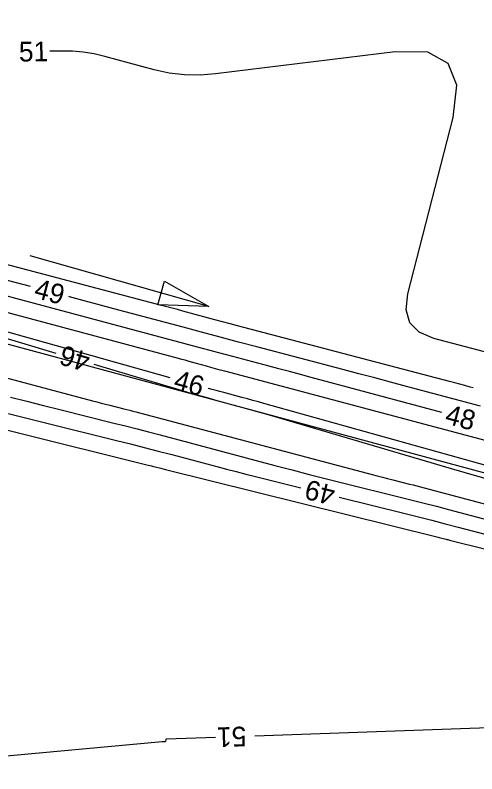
# Model space of a CAD drawing. Extents: x 2384780 to 2405861, y 547869 to 573706.
# Drawn here: x 2395265 to 2395311.8, y 553916.5 to 553993.3 of the extents above; entities that cross this region are included whole.
import ezdxf

# ---------------------------------------------------------------- set-up
doc = ezdxf.new("R2010")
doc.units = 0
for name, color, linetype in [('Breaklines', 7, 'Continuous'), ('Old_Level_5', 7, 'Continuous'), ('Old_Level_60', 7, 'Continuous'), ('Old_Level_61', 7, 'Continuous')]:
    doc.layers.add(name, color=color, linetype=linetype)

msp = doc.modelspace()

# ---------------------------------------------------------------- linework, layer by layer
at = {"layer": 'Breaklines'}
msp.add_line((2395314.8815, 553946.345), (2395018.7265, 554026.1745), dxfattribs=at)
at = {"layer": 'Old_Level_5'}
msp.add_line((2395284.654, 553963.845), (2395266.57, 553968.9465), dxfattribs=at)
msp.add_lwpolyline([(2395280.18075, 553966.40575), (2395284.654, 553963.845), (2395279.50275, 553963.99975)], close=True, dxfattribs=at)
at = {"layer": 'Old_Level_60'}
for points in [[(2395315.804, 553958.389), (2395307.47975, 553960.58525), (2395305.97625, 553961.2205), (2395305.03325, 553962.18475), (2395304.651, 553963.478), (2395304.82925, 553965.10025), (2395309.41275, 553982.961), (2395309.78225, 553986.24925), (2395308.9255, 553988.45875), (2395306.843, 553989.59), (2395303.53475, 553989.64275), (2395285.3405, 553987.38575), (2395283.77025, 553987.266), (2395282.21025, 553987.29775), (2395280.661, 553987.48125), (2395279.12225, 553987.8165), (2395274.1125, 553989.1585), (2395273.03425, 553989.408), (2395271.9465, 553989.58175), (2395270.8495, 553989.6795), (2395269.743, 553989.701), (2395268.548, 553989.6835)], [(2395266.59925, 553965.8455), (2395260.481, 553967.45675)], [(2395313.8145, 553949.93925), (2395286.27375, 553957.26525), (2395285.80925, 553957.38975), (2395285.345, 553957.5155), (2395284.88125, 553957.643), (2395284.41775, 553957.772), (2395282.90475, 553958.1955), (2395282.58025, 553958.28575), (2395282.25575, 553958.375), (2395281.93075, 553958.4635), (2395281.60575, 553958.55075), (2395258.12675, 553964.8245)], [(2395308.2685, 553953.104), (2395295.03425, 553956.65125), (2395293.941, 553956.9435), (2395292.8475, 553957.23475), (2395291.7535, 553957.52475), (2395290.65925, 553957.8135), (2395287.08425, 553958.755), (2395286.31825, 553958.95725), (2395285.55275, 553959.16025), (2395284.78725, 553959.36425), (2395284.022, 553959.569), (2395265.1075, 553964.6415), (2395264.1245, 553964.9045)], [(2395312.1835, 553953.7245), (2395304.688, 553955.7335), (2395303.08175, 553956.163), (2395301.47475, 553956.59075), (2395299.8675, 553957.017), (2395298.25975, 553957.44125), (2395289.538, 553959.73825), (2395287.66925, 553960.2315), (2395285.801, 553960.72675), (2395283.9335, 553961.22425), (2395282.0665, 553961.72375), (2395275.05225, 553963.605), (2395273.54875, 553964.00725), (2395272.045, 553964.40775), (2395270.54075, 553964.8065), (2395270.467, 553964.826)], [(2395280.7515, 553956.618), (2395259.00875, 553962.704)], [(2395259.35725, 553962.02375), (2395269.164, 553959.115)], [(2395248.04675, 553960.87875), (2395272.87525, 553954.2755), (2395273.31, 553954.16075), (2395273.745, 553954.048), (2395274.1805, 553953.93725), (2395274.6165, 553953.828), (2395276.04175, 553953.47475), (2395276.34675, 553953.39825), (2395276.65175, 553953.32075), (2395276.95625, 553953.24175), (2395277.2605, 553953.16175), (2395301.20425, 553946.803), (2395301.72675, 553946.6655), (2395302.2495, 553946.53), (2395302.773, 553946.39675), (2395303.29725, 553946.26575), (2395305.01, 553945.8415), (2395305.37675, 553945.74975), (2395305.74325, 553945.6565), (2395306.10925, 553945.56175), (2395306.475, 553945.46575), (2395329.74775, 553939.29375)], [(2395272.999, 553957.9775), (2395281.9735, 553955.3155), (2395282.84625, 553955.0595), (2395283.72025, 553954.808), (2395284.59575, 553954.5615), (2395285.47275, 553954.32), (2395288.3395, 553953.53875), (2395288.95325, 553953.37), (2395289.56625, 553953.19775), (2395290.1785, 553953.02275), (2395290.7895, 553952.84425), (2395309.21025, 553947.4205), (2395310.50525, 553947.04325), (2395311.80225, 553946.67325), (2395313.1015, 553946.31025)], [(2395313.47475, 553947.5295), (2395290.238, 553954.01525), (2395289.6815, 553954.1695), (2395289.1245, 553954.32225), (2395288.567, 553954.4735), (2395288.009, 553954.62275), (2395286.1855, 553955.10775), (2395285.795, 553955.21225), (2395285.40475, 553955.31825), (2395285.01475, 553955.42525), (2395284.62525, 553955.5335), (2395284.60325, 553955.53975)], [(2395264.563, 553954.65775), (2395266.23275, 553954.225), (2395267.90425, 553953.79925), (2395269.57725, 553953.3805), (2395275.04625, 553952.0245), (2395276.2175, 553951.7315), (2395277.3875, 553951.4335), (2395278.55625, 553951.131), (2395279.72375, 553950.8235), (2395291.36225, 553947.7325), (2395293.1045, 553947.27375), (2395294.84875, 553946.82225), (2395296.59475, 553946.378), (2395298.3425, 553945.941), (2395304.05525, 553944.5255), (2395305.27875, 553944.21975), (2395306.501, 553943.90875), (2395307.722, 553943.593), (2395308.94175, 553943.27225), (2395320.428, 553940.22625)], [(2395260.76425, 553953.86875), (2395275.3215, 553950.259), (2395276.72375, 553949.90825), (2395278.1245, 553949.55175), (2395279.524, 553949.18925), (2395280.92175, 553948.82125), (2395285.4855, 553947.60925), (2395286.464, 553947.3515), (2395287.4435, 553947.09775), (2395288.42425, 553946.84825), (2395289.40575, 553946.603), (2395293.99125, 553945.46675)], [(2395297.874, 553944.50475), (2395304.577, 553942.84375), (2395305.91925, 553942.50825), (2395307.26025, 553942.16725), (2395308.6, 553941.82075), (2395309.938, 553941.46875), (2395314.30725, 553940.31)], [(2395318.724, 553921.33775), (2395289.33475, 553920.31425)], [(2395285.337, 553920.175), (2395280.389, 553920.00275), (2395280.3535, 553919.99675), (2395280.326, 553919.98125), (2395280.30625, 553919.9565), (2395280.2945, 553919.9225), (2395280.269, 553919.79625), (2395280.26075, 553919.772), (2395280.247, 553919.75425), (2395280.22775, 553919.7425), (2395280.203, 553919.737), (2395280.061, 553919.724), (2395280.0305, 553919.721), (2395280, 553919.71825), (2395279.9695, 553919.7155), (2395279.939, 553919.71275), (2395244.6955, 553916.48625)]]:
    msp.add_lwpolyline(points, dxfattribs=at)
at = {"layer": 'Old_Level_61'}
for points in [[(2395311.459, 553955.58825), (2395311.14225, 553955.67325), (2395310.62275, 553955.812), (2395310.103, 553955.9505), (2395309.58325, 553956.08825), (2395309.06325, 553956.2255), (2395287.579, 553961.88325), (2395286.8135, 553962.0855), (2395286.04825, 553962.28825), (2395285.28325, 553962.492), (2395284.5185, 553962.69675), (2395282.0205, 553963.3665), (2395281.48525, 553963.50975), (2395280.94975, 553963.6525), (2395280.414, 553963.7945), (2395279.87825, 553963.936), (2395258.626, 553969.5325)], [(2395251.51325, 553954.46575), (2395278.51175, 553947.77075), (2395278.6885, 553947.7265), (2395278.86475, 553947.68175), (2395279.041, 553947.636), (2395279.217, 553947.58975), (2395279.79175, 553947.437), (2395279.91475, 553947.40475), (2395280.03825, 553947.37275), (2395280.16175, 553947.34125), (2395280.28525, 553947.3105), (2395307.763, 553940.50175), (2395307.89275, 553940.46925), (2395308.0225, 553940.43625), (2395308.152, 553940.40275), (2395308.2815, 553940.36875), (2395308.704, 553940.25675), (2395308.79475, 553940.233), (2395308.8855, 553940.2095), (2395308.97625, 553940.18625), (2395309.06725, 553940.16375), (2395331.294, 553934.66)]]:
    msp.add_lwpolyline(points, dxfattribs=at)

# ---------------------------------------------------------------- texts
at = {"layer": 'Old_Level_60'}
for s, rotation, p in [('51', 0.8407611, (2395265.42925, 553988.63775)), ('49', 345.234525, (2395266.847, 553964.7465)), ('46', 163.4791972, (2395272.785, 553959.084)), ('46', 344.3624861, (2395280.9825, 553955.515)), ('48', 344.9957667, (2395308.489, 553952.00975)), ('49', 166.0831167, (2395297.61, 553945.60025)), ('51', 181.9944194, (2395288.434, 553921.2835))]:
    msp.add_text(s, height=2, rotation=rotation, dxfattribs=at).set_placement(p)

doc.saveas('drawing.dxf')
